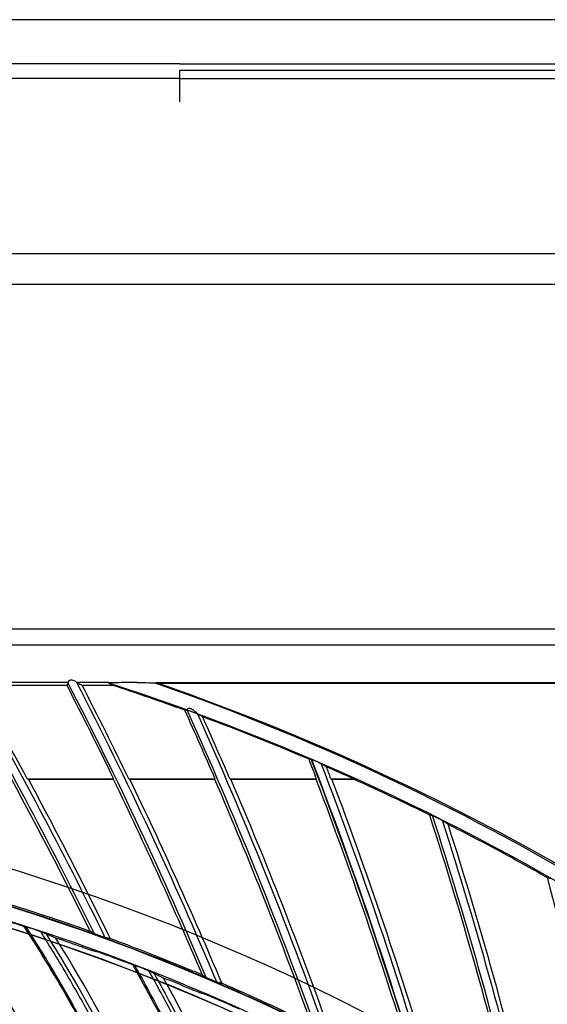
# Model space of a CAD drawing. Header units: centimetres. Extents: x 8435 to 34224, y 15581 to 23928.
# Tile 537 of 656: x 14720.44 to 14727.61, y 23654.43 to 23667.82. Entities that reach past the tile are written whole.
import ezdxf

# ---------------------------------------------------------------- set-up
doc = ezdxf.new("R2010")
doc.units = ezdxf.units.CM
doc.header["$LTSCALE"] = 0.2
doc.layers.add('1', color=7, linetype='Continuous', true_color=0xffffff)

# ---------------------------------------------------------------- blocks, each defined once
blk = doc.blocks.new('A$C992146fe')
at = {"linetype": 'Continuous'}
for p, q in [((520.285, 405.959), (656.775, 405.959)), ((668.488, 404.58), (588.63, 404.58)), ((588.63, 404.359), (511.581, 404.359)), ((588.63, 404.359), (665.536, 404.359)), ((506.139, 399.601), (630.378, 399.601)), ((504.761, 398.764), (630.516, 398.764))]:
    blk.add_line(p, q, dxfattribs=at)
for points in [[(588.63, 404.759), (561.944, 404.759), (535.258, 404.759), (508.572, 404.759)], [(588.63, 404.759), (615.249, 404.759), (641.869, 404.759), (668.488, 404.759)]]:
    blk.add_open_spline(points, degree=3, dxfattribs=at)
blk.add_rational_spline([(588.63, 403.725), (588.63, 404.405), (588.63, 404.58)], [1, 0.797789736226, 1], degree=2, dxfattribs=at)
at = {"layer": '1', "color": 0, "linetype": 'Continuous'}
for p, q in [((617.657, 389.379), (567.657, 389.379)), ((515.657, 388.956), (617.657, 388.956)), ((585.584, 387.932), (582.912, 387.932)), ((583.059, 387.859), (585.551, 387.859)), ((586.697, 387.932), (585.829, 387.932)), ((585.969, 387.859), (586.803, 387.859)), ((587.462, 387.928), (587.158, 387.927)), ((587.985, 387.932), (617.657, 387.932)), ((617.657, 387.902), (588.067, 387.902)), ((584.478, 385.315), (586.824, 385.315)), ((584.508, 385.301), (586.816, 385.301)), ((587.238, 385.315), (589.582, 385.315)), ((587.267, 385.301), (589.573, 385.301)), ((589.987, 385.315), (592.34, 385.315)), ((590.015, 385.301), (592.33, 385.301)), ((592.738, 385.315), (593.352, 385.315)), ((592.765, 385.301), (593.372, 385.301))]:
    blk.add_line(p, q, dxfattribs=at)
at = {"layer": '1', "color": 0, "linetype": 'Continuous', "extrusion": (0, 0, -1)}
for radius in [59.146, 58.16, 57.606, 57.6]:
    blk.add_circle((-566.677, 326.301), radius, dxfattribs=at)
at = {"layer": '1', "color": 0, "linetype": 'Continuous'}
for centre, radius, start, end in [((482.406, 330.075), 115.75, 26.15376, 29.98655), ((482.406, 330.075), 116.06, 28.42145, 29.85943), ((482.75, 334.793), 115.75, 22.93919, 27.32492), ((482.75, 334.793), 116.06, 25.80449, 27.20799), ((483.359, 339.485), 115.75, 19.72479, 24.33657), ((483.359, 339.485), 116.06, 23.2585, 24.17017), ((484.229, 344.135), 115.75, 16.51065, 21.11913), ((484.229, 344.135), 115.759, 16.50561, 21.11561), ((484.229, 344.135), 115.962, 16.40185, 21.01724), ((484.229, 344.135), 116.06, 20.78217, 20.95588), ((485.358, 348.728), 115.75, 13.29636, 17.90484)]:
    blk.add_arc(centre, radius, start, end, dxfattribs=at)
at = {"layer": '1', "color": 0, "linetype": 'Continuous', "extrusion": (0, 0, -1)}
for centre, radius, start, end in [((-482.406, 330.075), 115.962, 150.0643, 153.95509), ((-482.75, 334.793), 115.688, 152.69727, 154.10641), ((-482.75, 334.793), 115.962, 152.71987, 157.16963), ((-566.657, 326.301), 64.771, 108.12125, 109.94844), ((-566.657, 326.301), 65.216, 109.16485, 156.05151), ((-483.359, 339.485), 115.688, 155.6495, 156.66231), ((-483.359, 339.485), 115.962, 155.75818, 160.38399), ((-566.657, 326.301), 64.771, 110.40922, 113.16273), ((-484.229, 344.135), 115.688, 158.86379, 159.14791), ((-566.657, 326.301), 64.771, 113.6235, 114.3391), ((-485.358, 348.728), 115.962, 162.19696, 166.81244)]:
    blk.add_arc(centre, radius, start, end, dxfattribs=at)
at = {"layer": '1', "color": 0, "linetype": 'Continuous'}
for centre, major_axis, ratio, start_param, end_param in [((566.615, 341.439), (0.428, 51.004), 0.953485, 5.863914, 5.866392), ((566.693, 326.289), (-61.402, 20.68), 1, 4.479895, 4.723434), ((566.538, 326.341), (-61.781, 20.808), 0.999998, 4.477686, 4.702855), ((538.802, 296.395), (51.209, 90.981), 0.684409, 6.227919, 6.228269)]:
    blk.add_ellipse(centre, major_axis=major_axis, ratio=ratio, start_param=start_param, end_param=end_param, dxfattribs=at)
for points in [[(585.586, 387.916), (585.574, 387.897), (585.562, 387.878), (585.551, 387.859)], [(585.585, 387.927), (585.586, 387.921), (585.587, 387.918), (585.586, 387.916)], [(585.698, 387.99), (585.689, 387.991), (585.68, 387.992), (585.672, 387.992)], [(585.847, 387.916), (585.844, 387.918), (585.839, 387.922), (585.834, 387.928)], [(585.847, 387.916), (585.888, 387.897), (585.928, 387.878), (585.969, 387.859)], [(586.697, 387.916), (586.69, 387.915), (586.687, 387.914), (586.689, 387.913)], [(587.985, 387.916), (587.985, 387.916), (587.986, 387.916), (587.986, 387.916)], [(588.067, 387.902), (588.04, 387.907), (588.013, 387.912), (587.986, 387.916)], [(588.822, 387.179), (588.8, 387.181), (588.778, 387.183), (588.755, 387.185)], [(588.823, 387.185), (588.824, 387.181), (588.823, 387.179), (588.822, 387.179)], [(589.123, 387.069), (589.121, 387.07), (589.118, 387.073), (589.115, 387.077)], [(592.134, 385.85), (592.158, 385.847), (592.181, 385.844), (592.205, 385.84)], [(584.046, 385.301), (584.786, 383.939), (585.5, 382.56), (586.188, 381.162)], [(584.478, 385.315), (584.488, 385.31), (584.498, 385.305), (584.508, 385.301)], [(586.738, 380.963), (586.023, 382.429), (585.279, 383.875), (584.508, 385.301)], [(586.816, 385.301), (586.819, 385.305), (586.822, 385.31), (586.824, 385.315)], [(586.816, 385.301), (587.664, 383.554), (588.47, 381.78), (589.234, 379.98)], [(587.238, 385.315), (587.247, 385.31), (587.257, 385.305), (587.267, 385.301)], [(589.771, 379.751), (588.982, 381.629), (588.147, 383.479), (587.267, 385.301)], [(589.573, 385.301), (589.576, 385.305), (589.579, 385.31), (589.582, 385.315)], [(589.573, 385.301), (590.516, 383.113), (591.396, 380.89), (592.208, 378.629)], [(589.987, 385.315), (589.996, 385.31), (590.006, 385.305), (590.015, 385.301)], [(592.732, 378.37), (591.897, 380.72), (590.99, 383.03), (590.015, 385.301)], [(592.33, 385.301), (592.334, 385.305), (592.337, 385.31), (592.34, 385.315)], [(592.33, 385.301), (593.351, 382.619), (594.276, 379.891), (595.102, 377.115)], [(592.738, 385.315), (592.747, 385.31), (592.756, 385.305), (592.765, 385.301)], [(595.611, 376.827), (594.766, 379.702), (593.817, 382.526), (592.765, 385.301)], [(593.372, 385.301), (593.716, 385.145), (594.401, 384.828), (595.08, 384.499), (595.418, 384.331)], [(595.418, 384.331), (595.446, 384.326), (595.474, 384.32), (595.503, 384.314)], [(595.418, 384.331), (596.361, 381.415), (597.192, 378.452), (597.907, 375.44)], [(595.926, 384.076), (596.381, 383.846), (597.287, 383.373), (598.182, 382.88), (598.626, 382.627)], [(598.398, 375.124), (597.69, 378.157), (596.865, 381.14), (595.926, 384.076)], [(598.626, 382.627), (598.654, 382.62), (598.682, 382.613), (598.71, 382.606)], [(598.626, 382.627), (599.405, 379.663), (600.068, 376.657), (600.613, 373.61)], [(586.731, 373.452), (585.609, 376.442), (584.106, 379.295), (582.266, 381.907)], [(586.188, 381.162), (585.345, 381.462), (584.495, 381.743), (583.641, 382.003)], [(583.778, 381.493), (583.984, 381.429), (584.19, 381.364), (584.395, 381.298)], [(584.422, 381.293), (584.413, 381.295), (584.404, 381.296), (584.395, 381.298)], [(584.984, 381.091), (584.941, 381.111), (584.898, 381.131), (584.855, 381.151)], [(584.984, 381.091), (584.988, 381.089), (584.992, 381.087), (584.997, 381.085)], [(586.305, 381.096), (586.266, 381.118), (586.227, 381.14), (586.188, 381.162)], [(585.981, 380.729), (585.739, 380.814), (585.497, 380.898), (585.254, 380.981)], [(589.254, 372.296), (588.297, 375.339), (586.949, 378.273), (585.254, 380.981)], [(586.451, 380.586), (586.391, 380.601), (586.331, 380.615), (586.271, 380.63)], [(586.741, 380.484), (586.944, 380.409), (587.145, 380.334), (587.347, 380.257)], [(587.373, 380.25), (587.365, 380.252), (587.356, 380.254), (587.347, 380.257)], [(587.923, 380.018), (587.882, 380.04), (587.84, 380.063), (587.798, 380.085)], [(587.923, 380.018), (587.927, 380.016), (587.931, 380.013), (587.936, 380.011)], [(588.9, 379.602), (588.663, 379.701), (588.425, 379.798), (588.187, 379.893)], [(591.711, 371.005), (590.92, 374.095), (589.733, 377.098), (588.187, 379.893)], [(589.234, 379.98), (589.272, 379.956), (589.309, 379.932), (589.347, 379.908)], [(592.208, 378.629), (591.405, 379.021), (590.591, 379.396), (589.771, 379.751)], [(589.362, 379.434), (589.302, 379.452), (589.243, 379.47), (589.184, 379.488)], [(589.645, 379.317), (589.843, 379.231), (590.041, 379.145), (590.238, 379.057)]]:
    blk.add_open_spline(points, degree=3, dxfattribs=at)
for points, knots in [([(585.672, 387.992), (585.664, 387.993), (585.656, 387.993), (585.641, 387.99), (585.634, 387.988), (585.621, 387.982), (585.616, 387.978), (585.604, 387.969), (585.599, 387.963), (585.591, 387.951), (585.588, 387.945), (585.585, 387.935), (585.584, 387.93), (585.585, 387.927)], [0, 0, 0, 0, 0.141324, 0.141324, 0.284085, 0.284085, 0.413761, 0.413761, 0.607294, 0.607294, 0.804821, 0.804821, 1, 1, 1, 1]), ([(585.834, 387.928), (585.83, 387.932), (585.824, 387.937), (585.805, 387.949), (585.792, 387.957), (585.762, 387.972), (585.746, 387.98), (585.718, 387.987), (585.708, 387.989), (585.698, 387.99)], [0, 0, 0, 0, 0.212902, 0.212902, 0.515177, 0.515177, 0.833419, 0.833419, 1, 1, 1, 1]), ([(587.158, 387.927), (587.076, 387.927), (586.995, 387.927), (586.875, 387.924), (586.836, 387.924), (586.759, 387.921), (586.718, 387.919), (586.697, 387.916)], [0, 0, 0, 0, 0.5, 0.5, 0.75, 0.75, 1, 1, 1, 1]), ([(587.462, 387.928), (587.569, 387.928), (587.678, 387.927), (587.814, 387.925), (587.845, 387.924), (587.905, 387.922), (587.936, 387.921), (587.97, 387.918), (587.979, 387.917), (587.985, 387.916)], [0, 0, 0, 0, 0.581614, 0.581614, 0.755334, 0.755334, 0.931479, 0.931479, 1, 1, 1, 1]), ([(588.928, 387.213), (588.919, 387.218), (588.91, 387.221), (588.894, 387.225), (588.887, 387.226), (588.873, 387.225), (588.866, 387.224), (588.853, 387.22), (588.847, 387.216), (588.836, 387.208), (588.832, 387.203), (588.825, 387.195), (588.823, 387.19), (588.823, 387.186), (588.823, 387.186), (588.823, 387.185)], [0, 0, 0, 0, 0.168185, 0.168185, 0.297088, 0.297088, 0.426964, 0.426964, 0.5742, 0.5742, 0.765715, 0.765715, 0.959637, 0.959637, 1, 1, 1, 1]), ([(588.96, 387.198), (588.958, 387.199), (588.957, 387.199), (588.954, 387.201), (588.953, 387.201), (588.95, 387.203), (588.949, 387.203), (588.946, 387.204), (588.945, 387.205), (588.942, 387.206), (588.941, 387.207), (588.939, 387.208), (588.937, 387.209), (588.933, 387.211), (588.931, 387.212), (588.928, 387.213)], [0, 0, 0, 0, 0.125, 0.125, 0.249999, 0.249999, 0.374999, 0.374999, 0.499998, 0.499998, 0.624998, 0.624998, 0.749998, 0.749998, 1, 1, 1, 1]), ([(589.115, 387.077), (589.112, 387.08), (589.107, 387.086), (589.092, 387.1), (589.08, 387.111), (589.044, 387.142), (589.016, 387.165), (588.978, 387.189), (588.969, 387.194), (588.96, 387.198)], [0, 0, 0, 0, 0.147967, 0.147967, 0.382631, 0.382631, 0.865816, 0.865816, 1, 1, 1, 1]), ([(589.244, 387.005), (589.241, 387.007), (589.237, 387.009), (589.228, 387.014), (589.221, 387.018), (589.208, 387.025), (589.202, 387.028), (589.189, 387.035), (589.182, 387.038), (589.169, 387.045), (589.163, 387.048), (589.15, 387.055), (589.143, 387.059), (589.132, 387.064), (589.128, 387.067), (589.123, 387.069)], [0, 0, 0, 0, 0.084556, 0.084556, 0.245195, 0.245195, 0.405834, 0.405834, 0.566473, 0.566473, 0.727112, 0.727112, 0.887751, 0.887751, 1, 1, 1, 1]), ([(592.205, 385.84), (592.205, 385.84), (592.207, 385.84), (592.212, 385.838), (592.217, 385.836), (592.222, 385.834)], [0, 0, 0, 0, 0.447068, 0.447068, 1, 1, 1, 1]), ([(592.222, 385.834), (592.23, 385.831), (592.24, 385.828), (592.263, 385.821), (592.275, 385.818), (592.304, 385.807), (592.321, 385.8), (592.338, 385.793)], [0, 0, 0, 0, 0.303679, 0.303679, 0.6061, 0.6061, 1, 1, 1, 1]), ([(592.338, 385.793), (592.34, 385.792), (592.342, 385.791), (592.346, 385.789), (592.347, 385.788), (592.35, 385.787), (592.351, 385.787), (592.354, 385.786), (592.355, 385.785), (592.357, 385.784), (592.359, 385.783), (592.361, 385.782), (592.362, 385.782), (592.365, 385.781), (592.366, 385.78), (592.367, 385.779)], [0, 0, 0, 0, 0.25, 0.25, 0.375, 0.375, 0.5, 0.5, 0.625, 0.625, 0.75, 0.75, 0.875, 0.875, 1, 1, 1, 1]), ([(592.367, 385.779), (592.388, 385.77), (592.409, 385.759), (592.441, 385.741), (592.454, 385.734), (592.465, 385.729)], [0, 0, 0, 0, 0.59055, 0.59055, 1, 1, 1, 1]), ([(592.465, 385.729), (592.472, 385.726), (592.478, 385.723), (592.486, 385.719), (592.488, 385.718), (592.489, 385.717)], [0, 0, 0, 0, 0.57849, 0.57849, 1, 1, 1, 1]), ([(592.489, 385.717), (592.496, 385.714), (592.502, 385.71), (592.514, 385.702), (592.521, 385.699), (592.533, 385.691), (592.54, 385.687), (592.552, 385.68), (592.559, 385.676), (592.571, 385.668), (592.577, 385.665), (592.59, 385.657), (592.596, 385.653), (592.606, 385.647), (592.609, 385.645), (592.613, 385.643)], [0, 0, 0, 0, 0.153224, 0.153224, 0.306449, 0.306449, 0.459673, 0.459673, 0.612898, 0.612898, 0.766122, 0.766122, 0.919346, 0.919346, 1, 1, 1, 1]), ([(624.857, 326.301), (624.857, 328.223), (624.762, 330.138), (624.383, 333.958), (624.098, 335.86), (622.977, 341.462), (621.873, 345.087), (619.685, 350.361), (618.862, 352.1), (617.053, 355.475), (616.072, 357.106), (612.907, 361.834), (610.5, 364.768), (606.433, 368.83), (605.008, 370.119), (602.065, 372.53), (600.541, 373.658), (597.389, 375.762), (595.761, 376.737), (592.4, 378.533), (590.656, 379.357), (585.357, 381.547), (581.728, 382.644), (574.279, 384.124), (570.423, 384.503), (562.822, 384.498), (559.05, 384.127), (553.436, 383.011), (551.564, 382.542), (547.912, 381.432), (546.124, 380.791), (540.872, 378.614), (537.512, 376.823), (531.127, 372.556), (528.194, 370.144), (524.172, 366.123), (522.894, 364.715), (520.468, 361.762), (519.32, 360.213), (516.144, 355.459), (514.358, 352.117), (512.171, 346.846), (511.523, 345.038), (510.409, 341.37), (509.947, 339.523), (508.836, 333.94), (508.46, 330.166), (508.456, 324.423), (508.55, 322.501), (508.923, 318.712), (509.201, 316.836), (509.938, 313.119), (510.397, 311.278), (511.5, 307.633), (512.147, 305.818), (514.341, 300.515), (516.129, 297.171), (519.287, 292.434), (520.42, 290.902), (522.851, 287.935), (524.139, 286.513), (528.17, 282.478), (531.097, 280.071), (535.849, 276.887), (537.503, 275.893), (540.87, 274.09), (542.588, 273.277), (547.839, 271.097), (551.472, 269.985), (559.009, 268.478), (562.79, 268.106), (568.476, 268.098), (570.374, 268.188), (574.175, 268.557), (576.084, 268.838), (581.697, 269.948), (585.325, 271.045), (590.597, 273.218), (592.332, 274.034), (595.718, 275.839), (597.353, 276.817), (602.091, 279.975), (605.028, 282.374), (609.092, 286.424), (610.388, 287.85), (612.809, 290.791), (613.941, 292.314), (616.051, 295.461), (617.029, 297.086), (618.83, 300.439), (619.656, 302.175), (621.864, 307.483), (622.973, 311.125), (624.099, 316.741), (624.384, 318.646), (624.762, 322.463), (624.857, 324.379), (624.857, 326.301)], [0, 0, 0, 0, 0.015625, 0.015625, 0.03125, 0.03125, 0.0625, 0.0625, 0.078125, 0.078125, 0.09375, 0.09375, 0.125, 0.125, 0.140625, 0.140625, 0.15625, 0.15625, 0.171875, 0.171875, 0.1875, 0.1875, 0.21875, 0.21875, 0.25, 0.25, 0.28125, 0.28125, 0.296875, 0.296875, 0.3125, 0.3125, 0.34375, 0.34375, 0.375, 0.375, 0.390625, 0.390625, 0.40625, 0.40625, 0.4375, 0.4375, 0.453125, 0.453125, 0.46875, 0.46875, 0.5, 0.5, 0.515625, 0.515625, 0.53125, 0.53125, 0.546875, 0.546875, 0.5625, 0.5625, 0.59375, 0.59375, 0.609375, 0.609375, 0.625, 0.625, 0.65625, 0.65625, 0.671875, 0.671875, 0.6875, 0.6875, 0.71875, 0.71875, 0.75, 0.75, 0.765625, 0.765625, 0.78125, 0.78125, 0.8125, 0.8125, 0.828125, 0.828125, 0.84375, 0.84375, 0.875, 0.875, 0.890625, 0.890625, 0.90625, 0.90625, 0.921875, 0.921875, 0.9375, 0.9375, 0.96875, 0.96875, 0.984375, 0.984375, 1, 1, 1, 1]), ([(595.503, 384.314), (595.503, 384.314), (595.505, 384.313), (595.511, 384.311), (595.515, 384.309), (595.527, 384.304), (595.536, 384.3), (595.558, 384.289), (595.573, 384.282), (595.603, 384.267), (595.62, 384.259), (595.636, 384.251)], [0, 0, 0, 0, 0.110639, 0.110639, 0.250305, 0.250305, 0.445396, 0.445396, 0.714361, 0.714361, 1, 1, 1, 1]), ([(624.457, 326.301), (624.457, 324.392), (624.363, 322.49), (623.987, 318.698), (623.704, 316.807), (622.586, 311.229), (621.485, 307.612), (619.292, 302.341), (618.472, 300.616), (616.683, 297.287), (615.712, 295.673), (613.616, 292.547), (612.491, 291.035), (610.088, 288.114), (608.801, 286.698), (604.764, 282.676), (601.848, 280.293), (597.142, 277.157), (595.518, 276.185), (592.155, 274.394), (590.433, 273.583), (585.196, 271.424), (581.593, 270.335), (576.02, 269.233), (574.124, 268.954), (570.349, 268.587), (568.464, 268.498), (562.817, 268.506), (559.061, 268.875), (551.576, 270.373), (547.969, 271.476), (542.753, 273.642), (541.048, 274.449), (537.703, 276.24), (536.061, 277.227), (531.341, 280.388), (528.434, 282.779), (524.431, 286.787), (523.152, 288.199), (520.738, 291.145), (519.613, 292.667), (516.476, 297.371), (514.701, 300.693), (512.522, 305.959), (511.879, 307.761), (510.784, 311.382), (510.328, 313.21), (509.596, 316.901), (509.32, 318.764), (508.95, 322.527), (508.856, 324.436), (508.86, 330.139), (509.234, 333.888), (510.337, 339.432), (510.796, 341.267), (511.902, 344.909), (512.546, 346.705), (514.717, 351.939), (516.491, 355.258), (519.645, 359.98), (520.786, 361.518), (523.195, 364.451), (524.464, 365.849), (528.459, 369.842), (531.371, 372.238), (537.713, 376.476), (541.049, 378.255), (546.265, 380.417), (548.041, 381.053), (551.667, 382.155), (553.527, 382.621), (559.102, 383.73), (562.848, 384.098), (570.397, 384.103), (574.227, 383.727), (581.624, 382.256), (585.229, 381.167), (590.491, 378.992), (592.223, 378.174), (595.561, 376.39), (597.178, 375.422), (600.308, 373.333), (601.822, 372.212), (604.745, 369.818), (606.16, 368.538), (610.199, 364.503), (612.589, 361.59), (615.733, 356.894), (616.707, 355.275), (618.503, 351.923), (619.321, 350.195), (621.494, 344.958), (622.59, 341.358), (623.704, 335.794), (623.987, 333.905), (624.363, 330.112), (624.457, 328.209), (624.457, 326.301)], [0, 0, 0, 0, 0.015625, 0.015625, 0.03125, 0.03125, 0.0625, 0.0625, 0.078125, 0.078125, 0.09375, 0.09375, 0.109375, 0.109375, 0.125, 0.125, 0.15625, 0.15625, 0.171875, 0.171875, 0.1875, 0.1875, 0.21875, 0.21875, 0.234375, 0.234375, 0.25, 0.25, 0.28125, 0.28125, 0.3125, 0.3125, 0.328125, 0.328125, 0.34375, 0.34375, 0.375, 0.375, 0.390625, 0.390625, 0.40625, 0.40625, 0.4375, 0.4375, 0.453125, 0.453125, 0.46875, 0.46875, 0.484375, 0.484375, 0.5, 0.5, 0.53125, 0.53125, 0.546875, 0.546875, 0.5625, 0.5625, 0.59375, 0.59375, 0.609375, 0.609375, 0.625, 0.625, 0.65625, 0.65625, 0.6875, 0.6875, 0.703125, 0.703125, 0.71875, 0.71875, 0.75, 0.75, 0.78125, 0.78125, 0.8125, 0.8125, 0.828125, 0.828125, 0.84375, 0.84375, 0.859375, 0.859375, 0.875, 0.875, 0.90625, 0.90625, 0.921875, 0.921875, 0.9375, 0.9375, 0.96875, 0.96875, 0.984375, 0.984375, 1, 1, 1, 1]), ([(595.636, 384.251), (595.637, 384.25), (595.638, 384.249), (595.641, 384.248), (595.642, 384.248), (595.644, 384.246), (595.645, 384.246), (595.648, 384.245), (595.649, 384.244), (595.651, 384.243), (595.652, 384.242), (595.655, 384.241), (595.656, 384.24), (595.66, 384.239), (595.662, 384.237), (595.664, 384.236)], [0, 0, 0, 0, 0.125, 0.125, 0.25, 0.25, 0.375, 0.375, 0.5, 0.5, 0.625, 0.625, 0.75, 0.75, 1, 1, 1, 1]), ([(595.664, 384.236), (595.666, 384.235), (595.668, 384.234), (595.69, 384.224), (595.709, 384.214), (595.737, 384.199), (595.748, 384.194), (595.763, 384.185), (595.769, 384.182), (595.777, 384.178), (595.779, 384.176), (595.78, 384.176)], [0, 0, 0, 0, 0.040774, 0.040774, 0.428545, 0.428545, 0.675007, 0.675007, 0.863437, 0.863437, 1, 1, 1, 1]), ([(595.78, 384.176), (595.786, 384.171), (595.792, 384.167), (595.804, 384.159), (595.811, 384.155), (595.823, 384.147), (595.829, 384.143), (595.841, 384.134), (595.847, 384.13), (595.859, 384.122), (595.865, 384.118), (595.877, 384.11), (595.883, 384.105), (595.902, 384.093), (595.914, 384.085), (595.926, 384.076)], [0, 0, 0, 0, 0.125, 0.125, 0.25, 0.25, 0.375, 0.375, 0.5, 0.5, 0.625, 0.625, 0.75, 0.75, 1, 1, 1, 1]), ([(586.024, 373.712), (585.444, 375.204), (584.767, 376.663), (583.6, 378.798), (583.189, 379.494), (582.321, 380.857), (581.861, 381.521), (581.392, 382.178)], [0, 0, 0, 0, 0.5, 0.5, 0.75, 0.75, 1, 1, 1, 1]), ([(586.071, 373.688), (585.552, 375.029), (584.955, 376.339), (583.702, 378.715), (583.063, 379.79), (582.072, 381.281), (581.762, 381.725), (581.448, 382.167)], [0, 0, 0, 0, 0.445295, 0.445295, 0.83215, 0.83215, 1, 1, 1, 1]), ([(586.409, 373.549), (586.249, 373.969), (586.082, 374.386), (585.706, 375.276), (585.496, 375.748), (585.056, 376.682), (584.826, 377.144), (584.348, 378.06), (584.1, 378.512), (583.584, 379.407), (583.317, 379.849), (582.765, 380.721), (582.479, 381.151), (582.073, 381.738), (581.96, 381.899), (581.846, 382.06)], [0, 0, 0, 0, 0.139244, 0.139244, 0.299181, 0.299181, 0.459117, 0.459117, 0.619054, 0.619054, 0.778992, 0.778992, 0.93893, 0.93893, 1, 1, 1, 1]), ([(581.996, 382.001), (582.186, 381.732), (582.374, 381.462), (583.256, 380.154), (583.9, 379.083), (585.258, 376.544), (585.935, 375.053), (586.513, 373.524)], [0, 0, 0, 0, 0.102532, 0.102532, 0.491051, 0.491051, 1, 1, 1, 1]), ([(588.563, 372.594), (588.064, 374.115), (587.467, 375.608), (586.417, 377.804), (586.044, 378.521), (585.252, 379.929), (584.828, 380.617), (584.395, 381.298)], [0, 0, 0, 0, 0.5, 0.5, 0.75, 0.75, 1, 1, 1, 1]), ([(584.422, 381.293), (584.424, 381.292), (584.429, 381.291), (584.441, 381.287), (584.451, 381.285), (584.475, 381.277), (584.492, 381.272), (584.532, 381.259), (584.555, 381.252), (584.578, 381.245)], [0, 0, 0, 0, 0.152598, 0.152598, 0.344395, 0.344395, 0.635085, 0.635085, 1, 1, 1, 1]), ([(588.608, 372.568), (588.162, 373.934), (587.637, 375.275), (586.515, 377.715), (585.935, 378.823), (585.026, 380.366), (584.741, 380.826), (584.451, 381.284)], [0, 0, 0, 0, 0.445284, 0.445284, 0.832134, 0.832134, 1, 1, 1, 1]), ([(584.715, 381.2), (584.706, 381.203), (584.696, 381.206), (584.666, 381.216), (584.644, 381.223), (584.608, 381.235), (584.593, 381.24), (584.578, 381.245)], [0, 0, 0, 0, 0.203297, 0.203297, 0.674819, 0.674819, 1, 1, 1, 1]), ([(584.715, 381.2), (584.74, 381.192), (584.765, 381.183), (584.8, 381.171), (584.812, 381.167), (584.83, 381.161), (584.837, 381.158), (584.848, 381.154), (584.851, 381.153), (584.854, 381.152), (584.854, 381.151), (584.855, 381.151)], [0, 0, 0, 0, 0.438206, 0.438206, 0.662414, 0.662414, 0.838718, 0.838718, 0.972361, 0.972361, 1, 1, 1, 1]), ([(588.938, 372.41), (588.801, 372.838), (588.656, 373.264), (588.33, 374.173), (588.145, 374.655), (587.757, 375.612), (587.552, 376.086), (587.125, 377.026), (586.901, 377.491), (586.435, 378.412), (586.192, 378.868), (585.687, 379.769), (585.426, 380.214), (585.051, 380.822), (584.947, 380.989), (584.843, 381.156)], [0, 0, 0, 0, 0.13924, 0.13924, 0.299176, 0.299176, 0.459113, 0.459113, 0.619051, 0.619051, 0.778989, 0.778989, 0.938928, 0.938928, 1, 1, 1, 1]), ([(584.989, 381.089), (585.164, 380.81), (585.338, 380.53), (586.147, 379.176), (586.733, 378.072), (587.951, 375.463), (588.547, 373.938), (589.041, 372.38)], [0, 0, 0, 0, 0.10253, 0.10253, 0.491052, 0.491052, 1, 1, 1, 1]), ([(585.254, 380.981), (585.197, 381.003), (585.144, 381.024), (585.073, 381.052), (585.049, 381.062), (585.017, 381.076), (585.006, 381.081), (584.997, 381.085)], [0, 0, 0, 0, 0.517282, 0.517282, 0.825005, 0.825005, 1, 1, 1, 1]), ([(586.452, 381.041), (586.43, 381.048), (586.408, 381.056), (586.372, 381.07), (586.358, 381.075), (586.336, 381.084), (586.327, 381.087), (586.315, 381.092), (586.311, 381.093), (586.307, 381.095), (586.306, 381.096), (586.305, 381.096)], [0, 0, 0, 0, 0.353048, 0.353048, 0.610772, 0.610772, 0.793408, 0.793408, 0.932735, 0.932735, 1, 1, 1, 1]), ([(586.482, 381.03), (586.48, 381.03), (586.477, 381.031), (586.473, 381.033), (586.472, 381.033), (586.47, 381.034), (586.468, 381.035), (586.466, 381.036), (586.464, 381.036), (586.462, 381.037), (586.461, 381.037), (586.458, 381.038), (586.457, 381.039), (586.454, 381.04), (586.453, 381.04), (586.452, 381.041)], [0, 0, 0, 0, 0.25, 0.25, 0.375, 0.375, 0.5, 0.5, 0.625, 0.625, 0.75, 0.75, 0.875, 0.875, 1, 1, 1, 1]), ([(586.605, 380.987), (586.604, 380.988), (586.601, 380.989), (586.592, 380.991), (586.586, 380.993), (586.57, 380.999), (586.558, 381.003), (586.529, 381.013), (586.511, 381.019), (586.489, 381.027), (586.486, 381.028), (586.482, 381.03)], [0, 0, 0, 0, 0.16656, 0.16656, 0.331215, 0.331215, 0.583729, 0.583729, 0.9374, 0.9374, 1, 1, 1, 1]), ([(586.738, 380.963), (586.727, 380.965), (586.716, 380.967), (586.699, 380.97), (586.694, 380.971), (586.683, 380.973), (586.677, 380.974), (586.666, 380.976), (586.66, 380.977), (586.649, 380.979), (586.644, 380.98), (586.633, 380.982), (586.627, 380.983), (586.616, 380.985), (586.611, 380.986), (586.605, 380.987)], [0, 0, 0, 0, 0.25, 0.25, 0.375, 0.375, 0.5, 0.5, 0.625, 0.625, 0.75, 0.75, 0.875, 0.875, 1, 1, 1, 1]), ([(589.234, 379.98), (589.124, 380.026), (589.013, 380.072), (588.185, 380.415), (587.463, 380.696), (586.738, 380.963)], [0, 0, 0, 0, 0.133449, 0.133449, 1, 1, 1, 1]), ([(586.271, 380.63), (586.266, 380.631), (586.257, 380.634), (586.232, 380.642), (586.214, 380.648), (586.165, 380.665), (586.131, 380.676), (586.059, 380.701), (586.02, 380.715), (585.981, 380.729)], [0, 0, 0, 0, 0.161196, 0.161196, 0.364262, 0.364262, 0.672716, 0.672716, 1, 1, 1, 1]), ([(586.451, 380.586), (586.456, 380.585), (586.465, 380.582), (586.49, 380.574), (586.508, 380.568), (586.558, 380.551), (586.592, 380.539), (586.664, 380.513), (586.702, 380.499), (586.741, 380.484)], [0, 0, 0, 0, 0.160718, 0.160718, 0.363367, 0.363367, 0.671895, 0.671895, 1, 1, 1, 1]), ([(591.037, 371.34), (590.622, 372.886), (590.106, 374.409), (589.177, 376.658), (588.843, 377.395), (588.128, 378.843), (587.743, 379.553), (587.347, 380.257)], [0, 0, 0, 0, 0.5, 0.5, 0.75, 0.75, 1, 1, 1, 1]), ([(587.373, 380.25), (587.376, 380.249), (587.38, 380.248), (587.393, 380.243), (587.402, 380.24), (587.426, 380.231), (587.443, 380.225), (587.481, 380.211), (587.504, 380.202), (587.527, 380.193)], [0, 0, 0, 0, 0.152586, 0.152586, 0.344379, 0.344379, 0.635083, 0.635083, 1, 1, 1, 1]), ([(591.081, 371.311), (590.71, 372.7), (590.258, 374.067), (589.269, 376.565), (588.75, 377.702), (587.926, 379.292), (587.666, 379.767), (587.402, 380.24)], [0, 0, 0, 0, 0.445323, 0.445323, 0.8322, 0.8322, 1, 1, 1, 1]), ([(587.661, 380.141), (587.652, 380.144), (587.643, 380.148), (587.613, 380.16), (587.592, 380.168), (587.556, 380.182), (587.541, 380.187), (587.527, 380.193)], [0, 0, 0, 0, 0.203294, 0.203294, 0.674817, 0.674817, 1, 1, 1, 1]), ([(587.661, 380.141), (587.685, 380.131), (587.71, 380.122), (587.744, 380.108), (587.756, 380.103), (587.774, 380.096), (587.781, 380.093), (587.791, 380.088), (587.795, 380.087), (587.797, 380.085), (587.798, 380.085), (587.798, 380.085)], [0, 0, 0, 0, 0.438231, 0.438231, 0.662424, 0.662424, 0.838725, 0.838725, 0.972361, 0.972361, 1, 1, 1, 1]), ([(591.401, 371.136), (591.288, 371.571), (591.167, 372.004), (590.89, 372.929), (590.732, 373.421), (590.395, 374.397), (590.217, 374.882), (589.841, 375.843), (589.643, 376.32), (589.227, 377.265), (589.009, 377.734), (588.554, 378.66), (588.317, 379.119), (587.976, 379.746), (587.882, 379.918), (587.786, 380.09)], [0, 0, 0, 0, 0.13926, 0.13926, 0.299208, 0.299208, 0.459156, 0.459156, 0.619105, 0.619105, 0.779055, 0.779055, 0.939004, 0.939004, 1, 1, 1, 1]), ([(587.928, 380.015), (588.088, 379.728), (588.246, 379.439), (588.981, 378.044), (589.506, 376.91), (590.581, 374.238), (591.093, 372.683), (591.503, 371.101)], [0, 0, 0, 0, 0.102459, 0.102459, 0.491007, 0.491007, 1, 1, 1, 1]), ([(588.187, 379.893), (588.131, 379.918), (588.079, 379.942), (588.011, 379.974), (587.988, 379.985), (587.956, 380.001), (587.946, 380.006), (587.936, 380.011)], [0, 0, 0, 0, 0.517282, 0.517282, 0.825008, 0.825008, 1, 1, 1, 1]), ([(589.347, 379.908), (589.348, 379.907), (589.351, 379.905), (589.36, 379.901), (589.366, 379.898), (589.382, 379.891), (589.393, 379.886), (589.423, 379.873), (589.441, 379.865), (589.47, 379.853), (589.48, 379.848), (589.49, 379.844)], [0, 0, 0, 0, 0.146974, 0.146974, 0.29216, 0.29216, 0.519227, 0.519227, 0.833301, 0.833301, 1, 1, 1, 1]), ([(589.49, 379.844), (589.491, 379.844), (589.492, 379.843), (589.495, 379.842), (589.496, 379.841), (589.499, 379.84), (589.5, 379.84), (589.503, 379.839), (589.504, 379.838), (589.506, 379.837), (589.508, 379.837), (589.51, 379.836), (589.511, 379.835), (589.515, 379.834), (589.518, 379.832), (589.52, 379.831)], [0, 0, 0, 0, 0.125, 0.125, 0.25, 0.25, 0.375, 0.375, 0.5, 0.5, 0.625, 0.625, 0.75, 0.75, 1, 1, 1, 1]), ([(589.52, 379.831), (589.54, 379.823), (589.56, 379.814), (589.59, 379.802), (589.601, 379.797), (589.619, 379.79), (589.625, 379.788), (589.635, 379.784), (589.639, 379.783), (589.64, 379.782)], [0, 0, 0, 0, 0.387599, 0.387599, 0.634161, 0.634161, 0.821511, 0.821511, 1, 1, 1, 1]), ([(589.64, 379.782), (589.646, 379.781), (589.651, 379.78), (589.662, 379.777), (589.668, 379.776), (589.679, 379.773), (589.684, 379.772), (589.695, 379.769), (589.7, 379.768), (589.711, 379.765), (589.717, 379.764), (589.728, 379.761), (589.733, 379.76), (589.75, 379.756), (589.76, 379.753), (589.771, 379.751)], [0, 0, 0, 0, 0.125, 0.125, 0.25, 0.25, 0.375, 0.375, 0.5, 0.5, 0.625, 0.625, 0.75, 0.75, 1, 1, 1, 1]), ([(589.184, 379.488), (589.179, 379.489), (589.171, 379.492), (589.146, 379.502), (589.128, 379.509), (589.08, 379.528), (589.046, 379.542), (588.976, 379.571), (588.938, 379.586), (588.9, 379.602)], [0, 0, 0, 0, 0.161215, 0.161215, 0.364298, 0.364298, 0.672743, 0.672743, 1, 1, 1, 1]), ([(589.362, 379.434), (589.366, 379.433), (589.375, 379.429), (589.4, 379.42), (589.417, 379.413), (589.466, 379.393), (589.499, 379.379), (589.569, 379.35), (589.608, 379.333), (589.645, 379.317)], [0, 0, 0, 0, 0.16073, 0.16073, 0.363384, 0.363384, 0.671897, 0.671897, 1, 1, 1, 1])]:
    blk.add_open_spline(points, degree=3, knots=knots, dxfattribs=at)
blk.add_rational_spline([(586.689, 387.913), (586.691, 387.912), (586.693, 387.911)], [0.500000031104, 0.499999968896, 0.500000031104], degree=2, dxfattribs=at)

msp = doc.modelspace()

# ---------------------------------------------------------------- block references
at = {"xscale": 0.5, "yscale": 0.5, "zscale": 0.5}
msp.add_blockref('A$C992146fe', (14428.301, 23464.844), dxfattribs=at)

doc.saveas('drawing.dxf')
